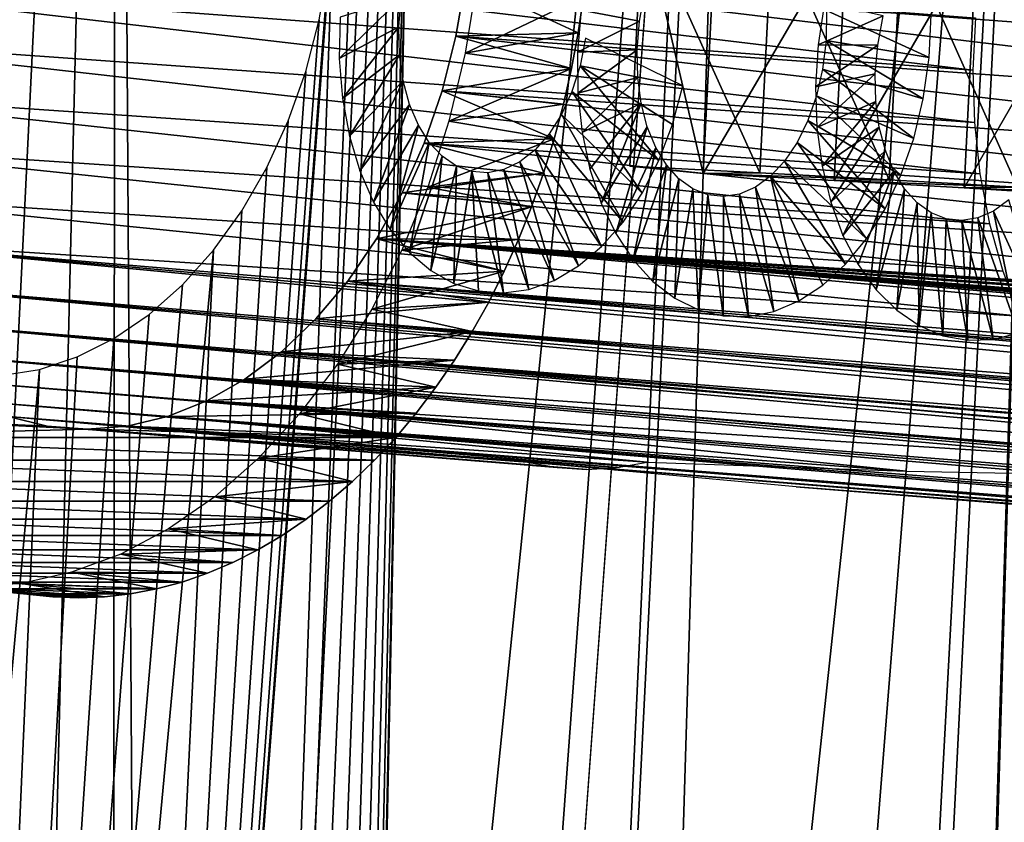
# Model space of a CAD drawing. Header units: millimetres. Extents: x -99 to 221, y -61 to 39.
# Tile 804 of 840: x 188.43 to 194.26, y 23.21 to 27.96. Entities that reach past the tile are written whole.
import ezdxf

# ---------------------------------------------------------------- set-up
doc = ezdxf.new("R2010")
doc.units = ezdxf.units.MM
doc.header["$LTSCALE"] = 33.374815
for name, color, linetype in [('105', 7, 'CONTINUOUS'), ('107', 7, 'CONTINUOUS'), ('108', 7, 'CONTINUOUS'), ('109', 7, 'CONTINUOUS'), ('33', 7, 'CONTINUOUS'), ('34', 7, 'CONTINUOUS'), ('74', 7, 'CONTINUOUS'), ('89', 7, 'CONTINUOUS'), ('90', 7, 'CONTINUOUS'), ('93', 7, 'CONTINUOUS'), ('94', 7, 'CONTINUOUS')]:
    doc.layers.add(name, color=color, linetype=linetype)

msp = doc.modelspace()

# ---------------------------------------------------------------- linework, layer by layer
at = {"layer": '105', "color": 7, "linetype": 'Continuous'}
for points in [[(192.0404, 27.0966, -233.1714), (192.4744, 27.0533, -233.6054), (192.8102, 27.0576, -233.1828), (192.0404, 27.0966, -233.1714)], [(192.8102, 27.0576, -233.1828), (192.4744, 27.0533, -233.6054), (193.5769, 27.0159, -233.2508), (192.8102, 27.0576, -233.1828)], [(192.4744, 27.0533, -233.6054), (193.2505, 27.0122, -233.6515), (193.5769, 27.0159, -233.2508), (192.4744, 27.0533, -233.6054)], [(193.5769, 27.0159, -233.2508), (193.2505, 27.0122, -233.6515), (194.3363, 26.9717, -233.375), (193.5769, 27.0159, -233.2508)], [(193.2505, 27.0122, -233.6515), (194.0206, 26.9684, -233.7575), (194.3363, 26.9717, -233.375), (193.2505, 27.0122, -233.6515)], [(194.3363, 26.9717, -233.375), (194.0206, 26.9684, -233.7575), (195.0844, 26.9254, -233.5546), (194.3363, 26.9717, -233.375)], [(194.0206, 26.9684, -233.7575), (194.7799, 26.9222, -233.9229), (195.0844, 26.9254, -233.5546), (194.0206, 26.9684, -233.7575)]]:
    msp.add_3dface(points, dxfattribs=at)
at = {"layer": '107', "color": 7, "linetype": 'Continuous'}
for points in [[(192.0404, 27.0966, -233.1714), (192.8102, 27.0576, -233.1828), (192.1152, 28.5929, -233.2462), (192.0404, 27.0966, -233.1714)], [(192.8102, 27.0576, -233.1828), (192.885, 28.5539, -233.2576), (192.1152, 28.5929, -233.2462), (192.8102, 27.0576, -233.1828)], [(192.8102, 27.0576, -233.1828), (193.5769, 27.0159, -233.2508), (192.885, 28.5539, -233.2576), (192.8102, 27.0576, -233.1828)], [(193.5769, 27.0159, -233.2508), (193.6517, 28.5122, -233.3256), (192.885, 28.5539, -233.2576), (193.5769, 27.0159, -233.2508)], [(193.5769, 27.0159, -233.2508), (194.3363, 26.9717, -233.375), (193.6517, 28.5122, -233.3256), (193.5769, 27.0159, -233.2508)], [(194.3363, 26.9717, -233.375), (194.4111, 28.468, -233.4497), (193.6517, 28.5122, -233.3256), (194.3363, 26.9717, -233.375)]]:
    msp.add_3dface(points, dxfattribs=at)
at = {"layer": '108', "color": 7, "linetype": 'Continuous'}
for points in [[(192.4744, 27.0533, -233.6054), (192.0404, 27.0966, -233.1714), (192.1152, 28.5929, -233.2462), (192.4744, 27.0533, -233.6054)], [(192.4744, 27.0533, -233.6054), (192.1152, 28.5929, -233.2462), (192.5492, 28.5495, -233.6802), (192.4744, 27.0533, -233.6054)]]:
    msp.add_3dface(points, dxfattribs=at)
at = {"layer": '109', "color": 7, "linetype": 'Continuous'}
for points in [[(192.4744, 27.0533, -233.6054), (192.5492, 28.5495, -233.6802), (193.3253, 28.5084, -233.7262), (192.4744, 27.0533, -233.6054)], [(193.2505, 27.0122, -233.6515), (192.4744, 27.0533, -233.6054), (193.3253, 28.5084, -233.7262), (193.2505, 27.0122, -233.6515)], [(193.2505, 27.0122, -233.6515), (193.3253, 28.5084, -233.7262), (194.0953, 28.4647, -233.8323), (193.2505, 27.0122, -233.6515)], [(194.0206, 26.9684, -233.7575), (193.2505, 27.0122, -233.6515), (194.0953, 28.4647, -233.8323), (194.0206, 26.9684, -233.7575)], [(194.0206, 26.9684, -233.7575), (194.0953, 28.4647, -233.8323), (194.8547, 28.4184, -233.9976), (194.0206, 26.9684, -233.7575)], [(194.7799, 26.9222, -233.9229), (194.0206, 26.9684, -233.7575), (194.8547, 28.4184, -233.9976), (194.7799, 26.9222, -233.9229)]]:
    msp.add_3dface(points, dxfattribs=at)
at = {"layer": '33', "color": 5, "linetype": 'Continuous', "true_color": 0x0303ff}
for points in [[(192.7174, 37.7613, -218.4671), (189.5036, 6.3611, -218.5422), (190.7726, 37.994, -220.4351), (192.7174, 37.7613, -218.4671)], [(189.5036, 6.3611, -218.5422), (190.2849, 28.5954, -219.9834), (190.7726, 37.994, -220.4351), (189.5036, 6.3611, -218.5422)], [(190.3831, 6.0851, -217.6351), (189.5036, 6.3611, -218.5422), (192.7174, 37.7613, -218.4671), (190.3831, 6.0851, -217.6351)], [(191.2419, 5.7193, -216.7398), (190.3831, 6.0851, -217.6351), (192.7174, 37.7613, -218.4671), (191.2419, 5.7193, -216.7398)], [(194.6421, 37.3741, -216.5036), (191.2419, 5.7193, -216.7398), (192.7174, 37.7613, -218.4671), (194.6421, 37.3741, -216.5036)], [(192.0753, 5.2657, -215.861), (191.2419, 5.7193, -216.7398), (194.6421, 37.3741, -216.5036), (192.0753, 5.2657, -215.861)], [(192.8792, 4.7264, -215.0032), (192.0753, 5.2657, -215.861), (194.6421, 37.3741, -216.5036), (192.8792, 4.7264, -215.0032)], [(193.6493, 4.1045, -214.171), (192.8792, 4.7264, -215.0032), (194.6421, 37.3741, -216.5036), (193.6493, 4.1045, -214.171)], [(196.5407, 36.8338, -214.551), (193.6493, 4.1045, -214.171), (194.6421, 37.3741, -216.5036), (196.5407, 36.8338, -214.551)], [(194.3817, 3.4029, -213.3684), (193.6493, 4.1045, -214.171), (196.5407, 36.8338, -214.551), (194.3817, 3.4029, -213.3684)], [(198.4073, 36.1419, -212.6153), (193.6646, -58.7521, -207.8727), (194.2771, -22.8143, -210.8524), (198.4073, 36.1419, -212.6153)], [(200.2358, 35.3009, -210.7027), (193.6646, -58.7521, -207.8727), (198.4073, 36.1419, -212.6153), (200.2358, 35.3009, -210.7027)], [(195.5772, -57.9111, -206.0442), (193.6646, -58.7521, -207.8727), (200.2358, 35.3009, -210.7027), (195.5772, -57.9111, -206.0442)], [(190.2558, 28.2769, -219.9806), (190.2849, 28.5954, -219.9834), (188.6077, 6.5459, -219.4565), (190.2558, 28.2769, -219.9806)], [(188.6077, 6.5459, -219.4565), (190.2849, 28.5954, -219.9834), (189.5036, 6.3611, -218.5422), (188.6077, 6.5459, -219.4565)], [(190.2009, 27.9628, -220.0042), (190.2558, 28.2769, -219.9806), (188.6077, 6.5459, -219.4565), (190.2009, 27.9628, -220.0042)], [(190.1207, 27.6571, -220.0538), (190.2009, 27.9628, -220.0042), (188.6077, 6.5459, -219.4565), (190.1207, 27.6571, -220.0538)], [(190.0165, 27.3643, -220.1287), (190.1207, 27.6571, -220.0538), (188.6077, 6.5459, -219.4565), (190.0165, 27.3643, -220.1287)], [(189.8896, 27.088, -220.2279), (190.0165, 27.3643, -220.1287), (188.6077, 6.5459, -219.4565), (189.8896, 27.088, -220.2279)], [(189.7418, 26.8321, -220.3502), (189.8896, 27.088, -220.2279), (188.6077, 6.5459, -219.4565), (189.7418, 26.8321, -220.3502)], [(189.575, 26.6001, -220.4938), (189.7418, 26.8321, -220.3502), (188.6077, 6.5459, -219.4565), (189.575, 26.6001, -220.4938)], [(187.7003, 6.6385, -220.3733), (189.575, 26.6001, -220.4938), (188.6077, 6.5459, -219.4565), (187.7003, 6.6385, -220.3733)], [(189.3916, 26.395, -220.6567), (189.575, 26.6001, -220.4938), (187.7003, 6.6385, -220.3733), (189.3916, 26.395, -220.6567)], [(189.1939, 26.2197, -220.8369), (189.3916, 26.395, -220.6567), (187.7003, 6.6385, -220.3733), (189.1939, 26.2197, -220.8369)], [(188.9846, 26.0766, -221.0318), (189.1939, 26.2197, -220.8369), (187.7003, 6.6385, -220.3733), (188.9846, 26.0766, -221.0318)], [(188.7667, 25.9675, -221.2389), (188.9846, 26.0766, -221.0318), (187.7003, 6.6385, -220.3733), (188.7667, 25.9675, -221.2389)], [(188.543, 25.8939, -221.4552), (188.7667, 25.9675, -221.2389), (187.7003, 6.6385, -220.3733), (188.543, 25.8939, -221.4552)], [(186.7857, 6.6385, -221.2878), (188.543, 25.8939, -221.4552), (187.7003, 6.6385, -220.3733), (186.7857, 6.6385, -221.2878)], [(188.3166, 25.8569, -221.678), (188.543, 25.8939, -221.4552), (186.7857, 6.6385, -221.2878), (188.3166, 25.8569, -221.678)]]:
    msp.add_3dface(points, dxfattribs=at)
at = {"layer": '34', "color": 5, "linetype": 'Continuous', "true_color": 0x0303ff}
for points in [[(188.9993, 37.9381, -210.8608), (187.0746, 38.3253, -212.8243), (186.5917, 6.29, -210.1051), (188.9993, 37.9381, -210.8608)], [(187.4179, 5.7358, -209.2235), (188.9993, 37.9381, -210.8608), (186.5917, 6.29, -210.1051), (187.4179, 5.7358, -209.2235)], [(188.2094, 5.0966, -208.3681), (188.9993, 37.9381, -210.8608), (187.4179, 5.7358, -209.2235), (188.2094, 5.0966, -208.3681)], [(188.9621, 4.3755, -207.5433), (188.9993, 37.9381, -210.8608), (188.2094, 5.0966, -208.3681), (188.9621, 4.3755, -207.5433)], [(188.9993, 37.9381, -210.8608), (188.9621, 4.3755, -207.5433), (189.2101, 4.0863, -207.2663), (188.9993, 37.9381, -210.8608)], [(190.8979, 37.3978, -208.9083), (188.9993, 37.9381, -210.8608), (189.2101, 4.0863, -207.2663), (190.8979, 37.3978, -208.9083)], [(189.4334, 3.7599, -207.0105), (190.8979, 37.3978, -208.9083), (189.2101, 4.0863, -207.2663), (189.4334, 3.7599, -207.0105)], [(189.6295, 3.3999, -206.7784), (190.8979, 37.3978, -208.9083), (189.4334, 3.7599, -207.0105), (189.6295, 3.3999, -206.7784)], [(189.7963, 3.0105, -206.5727), (190.8979, 37.3978, -208.9083), (189.6295, 3.3999, -206.7784), (189.7963, 3.0105, -206.5727)], [(189.9319, 2.5956, -206.3956), (190.8979, 37.3978, -208.9083), (189.7963, 3.0105, -206.5727), (189.9319, 2.5956, -206.3956)], [(190.0349, 2.16, -206.249), (190.8979, 37.3978, -208.9083), (189.9319, 2.5956, -206.3956), (190.0349, 2.16, -206.249)], [(190.1042, 1.7083, -206.1346), (190.8979, 37.3978, -208.9083), (190.0349, 2.16, -206.249), (190.1042, 1.7083, -206.1346)], [(190.1389, 1.2456, -206.0537), (190.8979, 37.3978, -208.9083), (190.1042, 1.7083, -206.1346), (190.1389, 1.2456, -206.0537)], [(190.1387, 0.7769, -206.007), (190.8979, 37.3978, -208.9083), (190.1389, 1.2456, -206.0537), (190.1387, 0.7769, -206.007)], [(192.7645, 36.706, -206.9725), (190.8979, 37.3978, -208.9083), (190.1387, 0.7769, -206.007), (192.7645, 36.706, -206.9725)], [(188.0219, -58.1881, -202.2299), (192.7645, 36.706, -206.9725), (190.1387, 0.7769, -206.007), (188.0219, -58.1881, -202.2299)], [(189.9345, -57.347, -200.4014), (192.7645, 36.706, -206.9725), (188.0219, -58.1881, -202.2299), (189.9345, -57.347, -200.4014)], [(194.593, 35.8649, -205.0599), (192.7645, 36.706, -206.9725), (189.9345, -57.347, -200.4014), (194.593, 35.8649, -205.0599)], [(191.8181, -56.3593, -198.6164), (194.593, 35.8649, -205.0599), (189.9345, -57.347, -200.4014), (191.8181, -56.3593, -198.6164)], [(196.378, 34.8772, -203.1763), (194.593, 35.8649, -205.0599), (191.8181, -56.3593, -198.6164), (196.378, 34.8772, -203.1763)], [(193.6667, -55.2281, -196.8809), (196.378, 34.8772, -203.1763), (191.8181, -56.3593, -198.6164), (193.6667, -55.2281, -196.8809)], [(198.1135, 33.7459, -201.3277), (196.378, 34.8772, -203.1763), (193.6667, -55.2281, -196.8809), (198.1135, 33.7459, -201.3277)], [(195.4746, -53.9568, -195.2001), (198.1135, 33.7459, -201.3277), (193.6667, -55.2281, -196.8809), (195.4746, -53.9568, -195.2001)]]:
    msp.add_3dface(points, dxfattribs=at)
at = {"layer": '74', "linetype": 'Continuous'}
for points in [[(192.0975, 27.9548, -227.435), (192.1293, 28.1283, -227.4846), (191.7525, 28.0207, -228.0945), (192.0975, 27.9548, -227.435)], [(190.6726, 27.9214, -225.9551), (190.6865, 28.0935, -226.0235), (190.3196, 27.7335, -226.561), (190.6726, 27.9214, -225.9551)], [(190.3196, 27.7335, -226.561), (190.6865, 28.0935, -226.0235), (190.3238, 27.978, -226.6401), (190.3196, 27.7335, -226.561)], [(193.1553, 27.8142, -229.4911), (193.54, 27.9873, -228.8953), (193.1939, 28.0643, -229.5362), (193.1553, 27.8142, -229.4911)], [(191.7311, 27.7722, -228.0322), (192.0975, 27.9548, -227.435), (191.7525, 28.0207, -228.0945), (191.7311, 27.7722, -228.0322)], [(193.2059, 28.0183, -225.0437), (193.2024, 27.8407, -225.094), (193.8125, 27.7401, -224.7139), (193.2059, 28.0183, -225.0437)], [(193.8249, 27.9927, -224.668), (193.2059, 28.0183, -225.0437), (193.8125, 27.7401, -224.7139), (193.8249, 27.9927, -224.668)], [(192.0835, 27.7849, -227.3678), (192.0975, 27.9548, -227.435), (191.7311, 27.7722, -228.0322), (192.0835, 27.7849, -227.3678)], [(193.5082, 27.8139, -228.8457), (193.54, 27.9873, -228.8953), (193.1553, 27.8142, -229.4911), (193.5082, 27.8139, -228.8457)], [(190.3383, 27.4978, -226.46), (190.6726, 27.9214, -225.9551), (190.3196, 27.7335, -226.561), (190.3383, 27.4978, -226.46)], [(190.6768, 27.7565, -225.8694), (190.6726, 27.9214, -225.9551), (190.3383, 27.4978, -226.46), (190.6768, 27.7565, -225.8694)], [(191.7781, 27.8538, -223.7324), (191.7454, 27.6902, -223.8137), (192.3543, 27.5734, -223.3941), (191.7781, 27.8538, -223.7324)], [(193.2024, 27.8407, -225.094), (193.1821, 27.6711, -225.1617), (193.7777, 27.4949, -224.7829), (193.2024, 27.8407, -225.094)], [(193.8125, 27.7401, -224.7139), (193.2024, 27.8407, -225.094), (193.7777, 27.4949, -224.7829), (193.8125, 27.7401, -224.7139)], [(191.733, 27.5296, -227.9473), (192.0835, 27.7849, -227.3678), (191.7311, 27.7722, -228.0322), (191.733, 27.5296, -227.9473)], [(192.087, 27.6217, -227.2837), (192.0835, 27.7849, -227.3678), (191.733, 27.5296, -227.9473), (192.087, 27.6217, -227.2837)], [(193.1401, 27.5668, -229.4228), (193.5082, 27.8139, -228.8457), (193.1553, 27.8142, -229.4911), (193.1401, 27.5668, -229.4228)], [(193.4942, 27.6439, -228.7785), (193.5082, 27.8139, -228.8457), (193.1401, 27.5668, -229.4228), (193.4942, 27.6439, -228.7785)], [(190.3792, 27.2752, -226.3382), (190.6768, 27.7565, -225.8694), (190.3383, 27.4978, -226.46), (190.3792, 27.2752, -226.3382)], [(190.6981, 27.6024, -225.7676), (190.6768, 27.7565, -225.8694), (190.3792, 27.2752, -226.3382), (190.6981, 27.6024, -225.7676)], [(191.7454, 27.6902, -223.8137), (191.6973, 27.539, -223.912), (192.2121, 27.13, -223.6094), (191.7454, 27.6902, -223.8137)], [(192.3543, 27.5734, -223.3941), (191.7454, 27.6902, -223.8137), (192.2929, 27.3435, -223.4912), (192.3543, 27.5734, -223.3941)], [(192.2929, 27.3435, -223.4912), (191.7454, 27.6902, -223.8137), (192.2121, 27.13, -223.6094), (192.2929, 27.3435, -223.4912)], [(193.148, 27.3265, -229.3321), (193.4942, 27.6439, -228.7785), (193.1401, 27.5668, -229.4228), (193.148, 27.3265, -229.3321)], [(193.1821, 27.6711, -225.1617), (193.1461, 27.5125, -225.246), (193.7216, 27.2613, -224.8744), (193.1821, 27.6711, -225.1617)], [(193.4977, 27.4804, -228.6943), (193.4942, 27.6439, -228.7785), (193.148, 27.3265, -229.3321), (193.4977, 27.4804, -228.6943)], [(193.7777, 27.4949, -224.7829), (193.1821, 27.6711, -225.1617), (193.7216, 27.2613, -224.8744), (193.7777, 27.4949, -224.7829)], [(190.4409, 27.0694, -226.1971), (190.6981, 27.6024, -225.7676), (190.3792, 27.2752, -226.3382), (190.4409, 27.0694, -226.1971)], [(190.7356, 27.4622, -225.6508), (190.6981, 27.6024, -225.7676), (190.4409, 27.0694, -226.1971), (190.7356, 27.4622, -225.6508)], [(191.7577, 27.297, -227.8407), (192.087, 27.6217, -227.2837), (191.733, 27.5296, -227.9473), (191.7577, 27.297, -227.8407)], [(192.1073, 27.4691, -227.1839), (192.087, 27.6217, -227.2837), (191.7577, 27.297, -227.8407), (192.1073, 27.4691, -227.1839)], [(191.6973, 27.539, -223.912), (191.6353, 27.4034, -224.0263), (192.1138, 26.9365, -223.7472), (191.6973, 27.539, -223.912)], [(192.2121, 27.13, -223.6094), (191.6973, 27.539, -223.912), (192.1138, 26.9365, -223.7472), (192.2121, 27.13, -223.6094)], [(191.8041, 27.0784, -227.7136), (192.1073, 27.4691, -227.1839), (191.7577, 27.297, -227.8407), (191.8041, 27.0784, -227.7136)], [(191.8711, 26.8776, -227.5678), (192.1073, 27.4691, -227.1839), (191.8041, 27.0784, -227.7136), (191.8711, 26.8776, -227.5678)], [(192.1434, 27.3299, -227.0696), (192.1073, 27.4691, -227.1839), (191.8711, 26.8776, -227.5678), (192.1434, 27.3299, -227.0696)], [(193.1461, 27.5125, -225.246), (193.0953, 27.3663, -225.3469), (193.6458, 27.0432, -224.9872), (193.1461, 27.5125, -225.246)], [(193.7216, 27.2613, -224.8744), (193.1461, 27.5125, -225.246), (193.6458, 27.0432, -224.9872), (193.7216, 27.2613, -224.8744)], [(193.1785, 27.0972, -229.22), (193.4977, 27.4804, -228.6943), (193.148, 27.3265, -229.3321), (193.1785, 27.0972, -229.22)], [(193.518, 27.3278, -228.5944), (193.4977, 27.4804, -228.6943), (193.1785, 27.0972, -229.22), (193.518, 27.3278, -228.5944)], [(190.522, 26.8839, -226.0387), (190.7356, 27.4622, -225.6508), (190.4409, 27.0694, -226.1971), (190.522, 26.8839, -226.0387)], [(190.7878, 27.3392, -225.5212), (190.7356, 27.4622, -225.6508), (190.522, 26.8839, -226.0387), (190.7878, 27.3392, -225.5212)], [(191.6353, 27.4034, -224.0263), (191.5619, 27.2878, -224.1536), (192.0001, 26.7663, -223.9026), (191.6353, 27.4034, -224.0263)], [(192.1138, 26.9365, -223.7472), (191.6353, 27.4034, -224.0263), (192.0001, 26.7663, -223.9026), (192.1138, 26.9365, -223.7472)], [(193.0953, 27.3663, -225.3469), (193.0313, 27.2362, -225.4629), (193.5518, 26.8441, -225.12), (193.0953, 27.3663, -225.3469)], [(193.6458, 27.0432, -224.9872), (193.0953, 27.3663, -225.3469), (193.5518, 26.8441, -225.12), (193.6458, 27.0432, -224.9872)], [(190.6206, 26.722, -225.8651), (190.7878, 27.3392, -225.5212), (190.522, 26.8839, -226.0387), (190.6206, 26.722, -225.8651)], [(190.8526, 27.2364, -225.3811), (190.7878, 27.3392, -225.5212), (190.6206, 26.722, -225.8651), (190.8526, 27.2364, -225.3811)], [(191.957, 26.698, -227.4052), (192.1434, 27.3299, -227.0696), (191.8711, 26.8776, -227.5678), (191.957, 26.698, -227.4052)], [(192.1938, 27.2073, -226.9426), (192.1434, 27.3299, -227.0696), (191.957, 26.698, -227.4052), (192.1938, 27.2073, -226.9426)], [(193.2304, 26.8829, -229.0878), (193.518, 27.3278, -228.5944), (193.1785, 27.0972, -229.22), (193.2304, 26.8829, -229.0878)], [(193.5541, 27.1888, -228.4802), (193.518, 27.3278, -228.5944), (193.2304, 26.8829, -229.0878), (193.5541, 27.1888, -228.4802)], [(190.7346, 26.5863, -225.6789), (190.8526, 27.2364, -225.3811), (190.6206, 26.722, -225.8651), (190.7346, 26.5863, -225.6789)], [(190.9285, 27.1551, -225.2319), (190.8526, 27.2364, -225.3811), (190.7346, 26.5863, -225.6789), (190.9285, 27.1551, -225.2319)], [(191.5619, 27.2878, -224.1536), (191.4796, 27.1942, -224.2917), (191.8734, 26.6221, -224.0736), (191.5619, 27.2878, -224.1536)], [(192.0001, 26.7663, -223.9026), (191.5619, 27.2878, -224.1536), (191.8734, 26.6221, -224.0736), (192.0001, 26.7663, -223.9026)], [(193.0313, 27.2362, -225.4629), (192.9568, 27.1263, -225.5911), (193.4419, 26.6675, -225.271), (193.0313, 27.2362, -225.4629)], [(193.5518, 26.8441, -225.12), (193.0313, 27.2362, -225.4629), (193.4419, 26.6675, -225.271), (193.5518, 26.8441, -225.12)], [(191.4796, 27.1942, -224.2917), (191.3896, 27.1235, -224.4402), (191.7364, 26.5063, -224.2578), (191.4796, 27.1942, -224.2917)], [(191.8734, 26.6221, -224.0736), (191.4796, 27.1942, -224.2917), (191.7364, 26.5063, -224.2578), (191.8734, 26.6221, -224.0736)], [(192.0598, 26.5427, -227.2281), (192.1938, 27.2073, -226.9426), (191.957, 26.698, -227.4052), (192.0598, 26.5427, -227.2281)], [(192.2568, 27.104, -226.8052), (192.1938, 27.2073, -226.9426), (192.0598, 26.5427, -227.2281), (192.2568, 27.104, -226.8052)], [(193.3026, 26.6873, -228.9374), (193.5541, 27.1888, -228.4802), (193.2304, 26.8829, -229.0878), (193.3026, 26.6873, -228.9374)], [(193.6045, 27.0663, -228.3533), (193.5541, 27.1888, -228.4802), (193.3026, 26.6873, -228.9374), (193.6045, 27.0663, -228.3533)], [(190.8615, 26.4793, -225.4826), (190.9285, 27.1551, -225.2319), (190.7346, 26.5863, -225.6789), (190.8615, 26.4793, -225.4826)], [(191.0137, 27.0972, -225.0753), (190.9285, 27.1551, -225.2319), (190.8615, 26.4793, -225.4826), (191.0137, 27.0972, -225.0753)], [(191.3896, 27.1235, -224.4402), (191.2949, 27.0778, -224.5963), (191.5919, 26.421, -224.4525), (191.3896, 27.1235, -224.4402)], [(191.7364, 26.5063, -224.2578), (191.3896, 27.1235, -224.4402), (191.5919, 26.421, -224.4525), (191.7364, 26.5063, -224.2578)], [(192.9568, 27.1263, -225.5911), (192.8739, 27.0381, -225.7296), (193.3184, 26.5162, -225.4381), (192.9568, 27.1263, -225.5911)], [(193.4419, 26.6675, -225.271), (192.9568, 27.1263, -225.5911), (193.3184, 26.5162, -225.4381), (193.4419, 26.6675, -225.271)], [(190.9986, 26.4029, -225.279), (191.0137, 27.0972, -225.0753), (190.8615, 26.4793, -225.4826), (190.9986, 26.4029, -225.279)], [(191.105, 27.0648, -224.9153), (191.0137, 27.0972, -225.0753), (190.9986, 26.4029, -225.279), (191.105, 27.0648, -224.9153)], [(191.1432, 26.3583, -225.0712), (191.105, 27.0648, -224.9153), (190.9986, 26.4029, -225.279), (191.1432, 26.3583, -225.0712)], [(191.1991, 27.0582, -224.7555), (191.105, 27.0648, -224.9153), (191.2923, 26.3464, -224.8622), (191.1991, 27.0582, -224.7555)], [(191.2923, 26.3464, -224.8622), (191.105, 27.0648, -224.9153), (191.1432, 26.3583, -225.0712), (191.2923, 26.3464, -224.8622)], [(191.2949, 27.0778, -224.5963), (191.1991, 27.0582, -224.7555), (191.4429, 26.3674, -224.6549), (191.2949, 27.0778, -224.5963)], [(191.5919, 26.421, -224.4525), (191.2949, 27.0778, -224.5963), (191.4429, 26.3674, -224.6549), (191.5919, 26.421, -224.4525)], [(192.1774, 26.4144, -227.0389), (192.2568, 27.104, -226.8052), (192.0598, 26.5427, -227.2281), (192.1774, 26.4144, -227.0389)], [(192.3307, 27.0216, -226.6587), (192.2568, 27.104, -226.8052), (192.1774, 26.4144, -227.0389), (192.3307, 27.0216, -226.6587)], [(193.3931, 26.5138, -228.7708), (193.6045, 27.0663, -228.3533), (193.3026, 26.6873, -228.9374), (193.3931, 26.5138, -228.7708)], [(193.5, 26.3653, -228.5902), (193.6045, 27.0663, -228.3533), (193.3931, 26.5138, -228.7708), (193.5, 26.3653, -228.5902)], [(193.6675, 26.9629, -228.2158), (193.6045, 27.0663, -228.3533), (193.5, 26.3653, -228.5902), (193.6675, 26.9629, -228.2158)], [(191.4429, 26.3674, -224.6549), (191.1991, 27.0582, -224.7555), (191.2923, 26.3464, -224.8622), (191.4429, 26.3674, -224.6549)], [(192.3072, 26.3153, -226.8405), (192.3307, 27.0216, -226.6587), (192.1774, 26.4144, -227.0389), (192.3072, 26.3153, -226.8405)], [(192.4138, 26.9618, -226.5051), (192.3307, 27.0216, -226.6587), (192.3072, 26.3153, -226.8405), (192.4138, 26.9618, -226.5051)], [(192.8739, 27.0381, -225.7296), (192.784, 26.9726, -225.8778), (193.0411, 26.2993, -225.8113), (192.8739, 27.0381, -225.7296)], [(193.3184, 26.5162, -225.4381), (192.8739, 27.0381, -225.7296), (193.1839, 26.3928, -225.6191), (193.3184, 26.5162, -225.4381)], [(193.1839, 26.3928, -225.6191), (192.8739, 27.0381, -225.7296), (193.0411, 26.2993, -225.8113), (193.1839, 26.3928, -225.6191)], [(192.4466, 26.247, -226.6355), (192.4138, 26.9618, -226.5051), (192.3072, 26.3153, -226.8405), (192.4466, 26.247, -226.6355)], [(192.5031, 26.9266, -226.3476), (192.4138, 26.9618, -226.5051), (192.4466, 26.247, -226.6355), (192.5031, 26.9266, -226.3476)], [(192.784, 26.9726, -225.8778), (192.6901, 26.9318, -226.0327), (192.8929, 26.2373, -226.012), (192.784, 26.9726, -225.8778)], [(193.0411, 26.2993, -225.8113), (192.784, 26.9726, -225.8778), (192.8929, 26.2373, -226.012), (193.0411, 26.2993, -225.8113)], [(193.6211, 26.2445, -228.3984), (193.6675, 26.9629, -228.2158), (193.5, 26.3653, -228.5902), (193.6211, 26.2445, -228.3984)], [(193.7415, 26.8805, -228.0693), (193.6675, 26.9629, -228.2158), (193.6211, 26.2445, -228.3984), (193.7415, 26.8805, -228.0693)], [(192.5927, 26.211, -226.4271), (192.5031, 26.9266, -226.3476), (192.4466, 26.247, -226.6355), (192.5927, 26.211, -226.4271)], [(192.5957, 26.9166, -226.19), (192.5031, 26.9266, -226.3476), (192.5927, 26.211, -226.4271), (192.5957, 26.9166, -226.19)], [(192.7425, 26.2077, -226.2182), (192.5957, 26.9166, -226.19), (192.5927, 26.211, -226.4271), (192.7425, 26.2077, -226.2182)], [(192.6901, 26.9318, -226.0327), (192.5957, 26.9166, -226.19), (192.7425, 26.2077, -226.2182), (192.6901, 26.9318, -226.0327)], [(192.8929, 26.2373, -226.012), (192.6901, 26.9318, -226.0327), (192.7425, 26.2077, -226.2182), (192.8929, 26.2373, -226.012)], [(194.2841, 26.8967, -227.141), (194.1944, 26.8314, -227.289), (194.4899, 26.1799, -227.1706), (194.2841, 26.8967, -227.141)], [(193.7537, 26.1533, -228.1979), (193.7415, 26.8805, -228.0693), (193.6211, 26.2445, -228.3984), (193.7537, 26.1533, -228.1979)], [(193.8245, 26.8209, -227.9158), (193.7415, 26.8805, -228.0693), (193.7537, 26.1533, -228.1979), (193.8245, 26.8209, -227.9158)], [(194.1944, 26.8314, -227.289), (194.1005, 26.7907, -227.4438), (194.3429, 26.1094, -227.3693), (194.1944, 26.8314, -227.289)], [(194.4899, 26.1799, -227.1706), (194.1944, 26.8314, -227.289), (194.3429, 26.1094, -227.3693), (194.4899, 26.1799, -227.1706)], [(193.8951, 26.0934, -227.9918), (193.8245, 26.8209, -227.9158), (193.7537, 26.1533, -228.1979), (193.8951, 26.0934, -227.9918)], [(193.9136, 26.7857, -227.7587), (193.8245, 26.8209, -227.9158), (193.8951, 26.0934, -227.9918), (193.9136, 26.7857, -227.7587)], [(194.0424, 26.0659, -227.7829), (193.9136, 26.7857, -227.7587), (193.8951, 26.0934, -227.9918), (194.0424, 26.0659, -227.7829)], [(194.0061, 26.7756, -227.6011), (193.9136, 26.7857, -227.7587), (194.0424, 26.0659, -227.7829), (194.0061, 26.7756, -227.6011)], [(194.1005, 26.7907, -227.4438), (194.0061, 26.7756, -227.6011), (194.1927, 26.0713, -227.5745), (194.1005, 26.7907, -227.4438)], [(194.1927, 26.0713, -227.5745), (194.0061, 26.7756, -227.6011), (194.0424, 26.0659, -227.7829), (194.1927, 26.0713, -227.5745)], [(194.3429, 26.1094, -227.3693), (194.1005, 26.7907, -227.4438), (194.1927, 26.0713, -227.5745), (194.3429, 26.1094, -227.3693)]]:
    msp.add_3dface(points, dxfattribs=at)
at = {"layer": '89', "color": 7, "linetype": 'Continuous'}
for points in [[(191.0664, 28.1969, -220.438), (191.7341, 27.8865, -219.7393), (191.01, 27.866, -220.4613), (191.0664, 28.1969, -220.438)], [(191.7654, 28.1003, -219.7293), (191.7341, 27.8865, -219.7393), (191.0664, 28.1969, -220.438), (191.7654, 28.1003, -219.7293)], [(191.7341, 27.8865, -219.7393), (191.6946, 27.6741, -219.7576), (191.01, 27.866, -220.4613), (191.7341, 27.8865, -219.7393)], [(191.01, 27.866, -220.4613), (191.6946, 27.6741, -219.7576), (190.9281, 27.5436, -220.511), (191.01, 27.866, -220.4613)], [(191.6946, 27.6741, -219.7576), (191.6472, 27.4645, -219.784), (190.9281, 27.5436, -220.511), (191.6946, 27.6741, -219.7576)], [(190.9281, 27.5436, -220.511), (191.5918, 27.2579, -219.8187), (190.8215, 27.2335, -220.5866), (190.9281, 27.5436, -220.511)], [(191.6472, 27.4645, -219.784), (191.5918, 27.2579, -219.8187), (190.9281, 27.5436, -220.511), (191.6472, 27.4645, -219.784)], [(191.5918, 27.2579, -219.8187), (191.5289, 27.0549, -219.8614), (190.8215, 27.2335, -220.5866), (191.5918, 27.2579, -219.8187)], [(190.8215, 27.2335, -220.5866), (191.5289, 27.0549, -219.8614), (190.6918, 26.9399, -220.687), (190.8215, 27.2335, -220.5866)], [(191.5289, 27.0549, -219.8614), (191.4585, 26.8567, -219.912), (190.6918, 26.9399, -220.687), (191.5289, 27.0549, -219.8614)], [(190.6918, 26.9399, -220.687), (191.4585, 26.8567, -219.912), (190.5404, 26.6661, -220.811), (190.6918, 26.9399, -220.687)], [(191.4585, 26.8567, -219.912), (191.3806, 26.6628, -219.9704), (190.5404, 26.6661, -220.811), (191.4585, 26.8567, -219.912)], [(190.5404, 26.6661, -220.811), (191.296, 26.4749, -220.0363), (190.3694, 26.4159, -220.957), (190.5404, 26.6661, -220.811)], [(191.3806, 26.6628, -219.9704), (191.296, 26.4749, -220.0363), (190.5404, 26.6661, -220.811), (191.3806, 26.6628, -219.9704)], [(191.296, 26.4749, -220.0363), (191.2043, 26.2927, -220.1098), (190.3694, 26.4159, -220.957), (191.296, 26.4749, -220.0363)], [(190.3694, 26.4159, -220.957), (191.2043, 26.2927, -220.1098), (190.1809, 26.1923, -221.1232), (190.3694, 26.4159, -220.957)], [(191.2043, 26.2927, -220.1098), (191.1061, 26.1172, -220.1904), (190.1809, 26.1923, -221.1232), (191.2043, 26.2927, -220.1098)], [(190.1809, 26.1923, -221.1232), (191.1061, 26.1172, -220.1904), (189.9771, 25.998, -221.3075), (190.1809, 26.1923, -221.1232)], [(191.1061, 26.1172, -220.1904), (191.0018, 25.9489, -220.2779), (189.9771, 25.998, -221.3075), (191.1061, 26.1172, -220.1904)], [(189.9771, 25.998, -221.3075), (191.0018, 25.9489, -220.2779), (189.7608, 25.8357, -221.5076), (189.9771, 25.998, -221.3075)], [(191.0018, 25.9489, -220.2779), (190.8914, 25.7879, -220.3722), (189.7608, 25.8357, -221.5076), (191.0018, 25.9489, -220.2779)], [(189.7608, 25.8357, -221.5076), (190.8914, 25.7879, -220.3722), (189.5345, 25.7073, -221.721), (189.7608, 25.8357, -221.5076)], [(190.8914, 25.7879, -220.3722), (190.7756, 25.6353, -220.4728), (189.5345, 25.7073, -221.721), (190.8914, 25.7879, -220.3722)], [(189.5345, 25.7073, -221.721), (190.7756, 25.6353, -220.4728), (189.3014, 25.6144, -221.9449), (189.5345, 25.7073, -221.721)], [(188.5891, 25.5582, -222.6516), (186.8852, 25.6353, -224.3631), (188.3573, 25.6144, -222.889), (188.5891, 25.5582, -222.6516)], [(188.8256, 25.5394, -222.4132), (186.8852, 25.6353, -224.3631), (188.5891, 25.5582, -222.6516), (188.8256, 25.5394, -222.4132)], [(186.9921, 25.4908, -224.2418), (186.8852, 25.6353, -224.3631), (188.8256, 25.5394, -222.4132), (186.9921, 25.4908, -224.2418)], [(189.3014, 25.6144, -221.9449), (190.6542, 25.4908, -220.5797), (189.064, 25.5582, -222.1766), (189.3014, 25.6144, -221.9449)], [(190.7756, 25.6353, -220.4728), (190.6542, 25.4908, -220.5797), (189.3014, 25.6144, -221.9449), (190.7756, 25.6353, -220.4728)], [(190.6542, 25.4908, -220.5797), (188.8256, 25.5394, -222.4132), (189.064, 25.5582, -222.1766), (190.6542, 25.4908, -220.5797)], [(190.6542, 25.4908, -220.5797), (186.9921, 25.4908, -224.2418), (188.8256, 25.5394, -222.4132), (190.6542, 25.4908, -220.5797)], [(190.5281, 25.3555, -220.6923), (186.9921, 25.4908, -224.2418), (190.6542, 25.4908, -220.5797), (190.5281, 25.3555, -220.6923)], [(187.1047, 25.3555, -224.1157), (186.9921, 25.4908, -224.2418), (190.5281, 25.3555, -220.6923), (187.1047, 25.3555, -224.1157)], [(190.3974, 25.2294, -220.8104), (187.1047, 25.3555, -224.1157), (190.5281, 25.3555, -220.6923), (190.3974, 25.2294, -220.8104)], [(187.2228, 25.2294, -223.985), (187.1047, 25.3555, -224.1157), (190.3974, 25.2294, -220.8104), (187.2228, 25.2294, -223.985)], [(190.2624, 25.113, -220.9337), (187.2228, 25.2294, -223.985), (190.3974, 25.2294, -220.8104), (190.2624, 25.113, -220.9337)], [(187.3462, 25.113, -223.85), (187.2228, 25.2294, -223.985), (190.2624, 25.113, -220.9337), (187.3462, 25.113, -223.85)], [(190.1239, 25.0067, -221.0616), (187.3462, 25.113, -223.85), (190.2624, 25.113, -220.9337), (190.1239, 25.0067, -221.0616)], [(187.474, 25.0067, -223.7115), (187.3462, 25.113, -223.85), (190.1239, 25.0067, -221.0616), (187.474, 25.0067, -223.7115)], [(189.9817, 24.9106, -221.1942), (187.474, 25.0067, -223.7115), (190.1239, 25.0067, -221.0616), (189.9817, 24.9106, -221.1942)], [(187.6066, 24.9106, -223.5693), (187.474, 25.0067, -223.7115), (189.9817, 24.9106, -221.1942), (187.6066, 24.9106, -223.5693)], [(189.8369, 24.8253, -221.3305), (187.6066, 24.9106, -223.5693), (189.9817, 24.9106, -221.1942), (189.8369, 24.8253, -221.3305)], [(187.7429, 24.8253, -223.4245), (187.6066, 24.9106, -223.5693), (189.8369, 24.8253, -221.3305), (187.7429, 24.8253, -223.4245)], [(189.6893, 24.7508, -221.4706), (187.7429, 24.8253, -223.4245), (189.8369, 24.8253, -221.3305), (189.6893, 24.7508, -221.4706)], [(187.8831, 24.7508, -223.2769), (187.7429, 24.8253, -223.4245), (189.6893, 24.7508, -221.4706), (187.8831, 24.7508, -223.2769)], [(189.5396, 24.6873, -221.614), (187.8831, 24.7508, -223.2769), (189.6893, 24.7508, -221.4706), (189.5396, 24.6873, -221.614)], [(188.0264, 24.6873, -223.1272), (187.8831, 24.7508, -223.2769), (189.5396, 24.6873, -221.614), (188.0264, 24.6873, -223.1272)], [(189.3885, 24.6352, -221.7599), (188.0264, 24.6873, -223.1272), (189.5396, 24.6873, -221.614), (189.3885, 24.6352, -221.7599)], [(188.1723, 24.6352, -222.9761), (188.0264, 24.6873, -223.1272), (189.3885, 24.6352, -221.7599), (188.1723, 24.6352, -222.9761)], [(188.3209, 24.5944, -222.8234), (188.1723, 24.6352, -222.9761), (189.2359, 24.5944, -221.9085), (188.3209, 24.5944, -222.8234)], [(189.2359, 24.5944, -221.9085), (188.1723, 24.6352, -222.9761), (189.3885, 24.6352, -221.7599), (189.2359, 24.5944, -221.9085)], [(189.0828, 24.5653, -222.0586), (188.3209, 24.5944, -222.8234), (189.2359, 24.5944, -221.9085), (189.0828, 24.5653, -222.0586)], [(188.471, 24.5653, -222.6704), (188.3209, 24.5944, -222.8234), (189.0828, 24.5653, -222.0586), (188.471, 24.5653, -222.6704)], [(188.623, 24.5477, -222.5167), (188.471, 24.5653, -222.6704), (188.9291, 24.5477, -222.2105), (188.623, 24.5477, -222.5167)], [(188.9291, 24.5477, -222.2105), (188.471, 24.5653, -222.6704), (189.0828, 24.5653, -222.0586), (188.9291, 24.5477, -222.2105)], [(188.7757, 24.5419, -222.3633), (188.623, 24.5477, -222.5167), (188.9291, 24.5477, -222.2105), (188.7757, 24.5419, -222.3633)]]:
    msp.add_3dface(points, dxfattribs=at)
at = {"layer": '90', "color": 7, "linetype": 'Continuous'}
for points in [[(191.0655, 27.7658, -219.1198), (191.7654, 28.1003, -219.7293), (191.1324, 28.1783, -219.0941), (191.0655, 27.7658, -219.1198)], [(191.7341, 27.8865, -219.7393), (191.7654, 28.1003, -219.7293), (191.0655, 27.7658, -219.1198), (191.7341, 27.8865, -219.7393)], [(191.6946, 27.6741, -219.7576), (191.7341, 27.8865, -219.7393), (191.0655, 27.7658, -219.1198), (191.6946, 27.6741, -219.7576)], [(190.9687, 27.3624, -219.1763), (191.6946, 27.6741, -219.7576), (191.0655, 27.7658, -219.1198), (190.9687, 27.3624, -219.1763)], [(191.6472, 27.4645, -219.784), (191.6946, 27.6741, -219.7576), (190.9687, 27.3624, -219.1763), (191.6472, 27.4645, -219.784)], [(191.5918, 27.2579, -219.8187), (191.6472, 27.4645, -219.784), (190.9687, 27.3624, -219.1763), (191.5918, 27.2579, -219.8187)], [(190.8431, 26.9725, -219.2629), (191.5918, 27.2579, -219.8187), (190.9687, 27.3624, -219.1763), (190.8431, 26.9725, -219.2629)], [(191.5289, 27.0549, -219.8614), (191.5918, 27.2579, -219.8187), (190.8431, 26.9725, -219.2629), (191.5289, 27.0549, -219.8614)], [(191.4585, 26.8567, -219.912), (191.5289, 27.0549, -219.8614), (190.8431, 26.9725, -219.2629), (191.4585, 26.8567, -219.912)], [(190.6901, 26.6003, -219.3787), (191.4585, 26.8567, -219.912), (190.8431, 26.9725, -219.2629), (190.6901, 26.6003, -219.3787)], [(191.3806, 26.6628, -219.9704), (191.4585, 26.8567, -219.912), (190.6901, 26.6003, -219.3787), (191.3806, 26.6628, -219.9704)], [(191.296, 26.4749, -220.0363), (191.3806, 26.6628, -219.9704), (190.6901, 26.6003, -219.3787), (191.296, 26.4749, -220.0363)], [(190.5114, 26.2501, -219.5225), (191.296, 26.4749, -220.0363), (190.6901, 26.6003, -219.3787), (190.5114, 26.2501, -219.5225)], [(191.2043, 26.2927, -220.1098), (191.296, 26.4749, -220.0363), (190.5114, 26.2501, -219.5225), (191.2043, 26.2927, -220.1098)], [(190.3088, 25.9255, -219.6925), (191.1061, 26.1172, -220.1904), (190.5114, 26.2501, -219.5225), (190.3088, 25.9255, -219.6925)], [(191.1061, 26.1172, -220.1904), (191.2043, 26.2927, -220.1098), (190.5114, 26.2501, -219.5225), (191.1061, 26.1172, -220.1904)], [(191.0018, 25.9489, -220.2779), (191.1061, 26.1172, -220.1904), (190.3088, 25.9255, -219.6925), (191.0018, 25.9489, -220.2779)], [(190.0847, 25.6302, -219.8871), (190.8914, 25.7879, -220.3722), (190.3088, 25.9255, -219.6925), (190.0847, 25.6302, -219.8871)], [(190.8914, 25.7879, -220.3722), (191.0018, 25.9489, -220.2779), (190.3088, 25.9255, -219.6925), (190.8914, 25.7879, -220.3722)], [(190.7756, 25.6353, -220.4728), (190.8914, 25.7879, -220.3722), (190.0847, 25.6302, -219.8871), (190.7756, 25.6353, -220.4728)], [(189.8415, 25.3674, -220.1041), (190.6542, 25.4908, -220.5797), (190.0847, 25.6302, -219.8871), (189.8415, 25.3674, -220.1041)], [(190.6542, 25.4908, -220.5797), (190.7756, 25.6353, -220.4728), (190.0847, 25.6302, -219.8871), (190.6542, 25.4908, -220.5797)], [(190.5281, 25.3555, -220.6923), (190.6542, 25.4908, -220.5797), (189.8415, 25.3674, -220.1041), (190.5281, 25.3555, -220.6923)], [(189.5819, 25.1399, -220.341), (190.3974, 25.2294, -220.8104), (189.8415, 25.3674, -220.1041), (189.5819, 25.1399, -220.341)], [(190.3974, 25.2294, -220.8104), (190.5281, 25.3555, -220.6923), (189.8415, 25.3674, -220.1041), (190.3974, 25.2294, -220.8104)], [(190.2624, 25.113, -220.9337), (190.3974, 25.2294, -220.8104), (189.5819, 25.1399, -220.341), (190.2624, 25.113, -220.9337)], [(189.3086, 24.9503, -220.5953), (190.1239, 25.0067, -221.0616), (189.5819, 25.1399, -220.341), (189.3086, 24.9503, -220.5953)], [(190.1239, 25.0067, -221.0616), (190.2624, 25.113, -220.9337), (189.5819, 25.1399, -220.341), (190.1239, 25.0067, -221.0616)], [(189.9817, 24.9106, -221.1942), (190.1239, 25.0067, -221.0616), (189.3086, 24.9503, -220.5953), (189.9817, 24.9106, -221.1942)], [(189.0247, 24.8006, -220.8642), (189.8369, 24.8253, -221.3305), (189.3086, 24.9503, -220.5953), (189.0247, 24.8006, -220.8642)], [(189.8369, 24.8253, -221.3305), (189.9817, 24.9106, -221.1942), (189.3086, 24.9503, -220.5953), (189.8369, 24.8253, -221.3305)], [(188.7333, 24.6925, -221.1448), (189.5396, 24.6873, -221.614), (189.0247, 24.8006, -220.8642), (188.7333, 24.6925, -221.1448)], [(189.6893, 24.7508, -221.4706), (189.8369, 24.8253, -221.3305), (189.0247, 24.8006, -220.8642), (189.6893, 24.7508, -221.4706)], [(189.5396, 24.6873, -221.614), (189.6893, 24.7508, -221.4706), (189.0247, 24.8006, -220.8642), (189.5396, 24.6873, -221.614)], [(187.5572, 24.6925, -222.3209), (188.471, 24.5653, -222.6704), (187.8464, 24.6272, -222.0252), (187.5572, 24.6925, -222.3209)], [(188.3209, 24.5944, -222.8234), (188.471, 24.5653, -222.6704), (187.5572, 24.6925, -222.3209), (188.3209, 24.5944, -222.8234)], [(188.4377, 24.6272, -221.4339), (189.2359, 24.5944, -221.9085), (188.7333, 24.6925, -221.1448), (188.4377, 24.6272, -221.4339)], [(189.3885, 24.6352, -221.7599), (189.5396, 24.6873, -221.614), (188.7333, 24.6925, -221.1448), (189.3885, 24.6352, -221.7599)], [(189.2359, 24.5944, -221.9085), (189.3885, 24.6352, -221.7599), (188.7333, 24.6925, -221.1448), (189.2359, 24.5944, -221.9085)], [(187.8464, 24.6272, -222.0252), (188.7757, 24.5419, -222.3633), (188.1409, 24.6053, -221.7285), (187.8464, 24.6272, -222.0252)], [(188.623, 24.5477, -222.5167), (188.7757, 24.5419, -222.3633), (187.8464, 24.6272, -222.0252), (188.623, 24.5477, -222.5167)], [(188.471, 24.5653, -222.6704), (188.623, 24.5477, -222.5167), (187.8464, 24.6272, -222.0252), (188.471, 24.5653, -222.6704)], [(188.1409, 24.6053, -221.7285), (188.9291, 24.5477, -222.2105), (188.4377, 24.6272, -221.4339), (188.1409, 24.6053, -221.7285)], [(189.0828, 24.5653, -222.0586), (189.2359, 24.5944, -221.9085), (188.4377, 24.6272, -221.4339), (189.0828, 24.5653, -222.0586)], [(188.9291, 24.5477, -222.2105), (189.0828, 24.5653, -222.0586), (188.4377, 24.6272, -221.4339), (188.9291, 24.5477, -222.2105)], [(188.7757, 24.5419, -222.3633), (188.9291, 24.5477, -222.2105), (188.1409, 24.6053, -221.7285), (188.7757, 24.5419, -222.3633)]]:
    msp.add_3dface(points, dxfattribs=at)
at = {"layer": '93', "color": 7, "linetype": 'Continuous'}
for points in [[(186.8504, 28.1969, -224.654), (186.8538, 28.5319, -224.684), (194.0728, 27.6642, -231.6975), (186.8504, 28.1969, -224.654)], [(194.0728, 27.6642, -231.6975), (186.8538, 28.5319, -224.684), (194.0884, 27.9754, -231.7131), (194.0728, 27.6642, -231.6975)], [(186.8737, 27.866, -224.5976), (186.8504, 28.1969, -224.654), (194.0814, 27.3549, -231.658), (186.8737, 27.866, -224.5976)], [(194.0814, 27.3549, -231.658), (186.8504, 28.1969, -224.654), (194.0728, 27.6642, -231.6975), (194.0814, 27.3549, -231.658)], [(194.114, 27.0511, -231.5951), (186.8737, 27.866, -224.5976), (194.0814, 27.3549, -231.658), (194.114, 27.0511, -231.5951)], [(186.9235, 27.5436, -224.5156), (186.8737, 27.866, -224.5976), (194.114, 27.0511, -231.5951), (186.9235, 27.5436, -224.5156)], [(194.1702, 26.7564, -231.5094), (186.9235, 27.5436, -224.5156), (194.114, 27.0511, -231.5951), (194.1702, 26.7564, -231.5094)], [(186.999, 27.2335, -224.4091), (186.9235, 27.5436, -224.5156), (194.1702, 26.7564, -231.5094), (186.999, 27.2335, -224.4091)], [(187.0994, 26.9399, -224.2793), (186.999, 27.2335, -224.4091), (194.2494, 26.4744, -231.402), (187.0994, 26.9399, -224.2793)], [(194.2494, 26.4744, -231.402), (186.999, 27.2335, -224.4091), (194.1702, 26.7564, -231.5094), (194.2494, 26.4744, -231.402)], [(187.2234, 26.6661, -224.128), (187.0994, 26.9399, -224.2793), (194.3506, 26.2085, -231.2742), (187.2234, 26.6661, -224.128)], [(194.3506, 26.2085, -231.2742), (187.0994, 26.9399, -224.2793), (194.2494, 26.4744, -231.402), (194.3506, 26.2085, -231.2742)], [(187.3694, 26.4159, -223.957), (187.2234, 26.6661, -224.128), (208.3102, 24.6663, -244.5348), (187.3694, 26.4159, -223.957)], [(208.3102, 24.6663, -244.5348), (187.2234, 26.6661, -224.128), (208.2433, 24.7791, -244.613), (208.3102, 24.6663, -244.5348)], [(208.2433, 24.7791, -244.613), (187.2234, 26.6661, -224.128), (208.1814, 24.8977, -244.6867), (208.2433, 24.7791, -244.613)], [(208.1814, 24.8977, -244.6867), (187.2234, 26.6661, -224.128), (194.3506, 26.2085, -231.2742), (208.1814, 24.8977, -244.6867)], [(187.5356, 26.1923, -223.7684), (187.3694, 26.4159, -223.957), (208.4586, 24.4599, -244.3657), (187.5356, 26.1923, -223.7684)], [(208.4586, 24.4599, -244.3657), (187.3694, 26.4159, -223.957), (208.3821, 24.5598, -244.4522), (208.4586, 24.4599, -244.3657)], [(208.3821, 24.5598, -244.4522), (187.3694, 26.4159, -223.957), (208.3102, 24.6663, -244.5348), (208.3821, 24.5598, -244.4522)], [(187.72, 25.998, -223.5647), (187.5356, 26.1923, -223.7684), (208.6245, 24.2812, -244.182), (187.72, 25.998, -223.5647)], [(208.6245, 24.2812, -244.182), (187.5356, 26.1923, -223.7684), (208.5395, 24.3669, -244.2756), (208.6245, 24.2812, -244.182)], [(208.5395, 24.3669, -244.2756), (187.5356, 26.1923, -223.7684), (208.4586, 24.4599, -244.3657), (208.5395, 24.3669, -244.2756)], [(208.8056, 24.1328, -243.9861), (187.72, 25.998, -223.5647), (208.7133, 24.2031, -244.0854), (208.8056, 24.1328, -243.9861)], [(208.7133, 24.2031, -244.0854), (187.72, 25.998, -223.5647), (208.6245, 24.2812, -244.182), (208.7133, 24.2031, -244.0854)], [(187.92, 25.8357, -223.3484), (187.72, 25.998, -223.5647), (208.8056, 24.1328, -243.9861), (187.92, 25.8357, -223.3484)], [(188.1334, 25.7073, -223.1221), (187.92, 25.8357, -223.3484), (208.901, 24.0706, -243.8844), (188.1334, 25.7073, -223.1221)], [(208.901, 24.0706, -243.8844), (187.92, 25.8357, -223.3484), (208.8056, 24.1328, -243.9861), (208.901, 24.0706, -243.8844)], [(188.3573, 25.6144, -222.889), (188.1334, 25.7073, -223.1221), (209.1002, 23.9713, -243.6753), (188.3573, 25.6144, -222.889)], [(209.1002, 23.9713, -243.6753), (188.1334, 25.7073, -223.1221), (208.9994, 24.0167, -243.7807), (209.1002, 23.9713, -243.6753)], [(208.9994, 24.0167, -243.7807), (188.1334, 25.7073, -223.1221), (208.901, 24.0706, -243.8844), (208.9994, 24.0167, -243.7807)], [(188.5891, 25.5582, -222.6516), (188.3573, 25.6144, -222.889), (191.4349, 25.3448, -225.7296), (188.5891, 25.5582, -222.6516)], [(191.4349, 25.3448, -225.7296), (188.3573, 25.6144, -222.889), (209.2031, 23.9346, -243.5687), (191.4349, 25.3448, -225.7296)], [(209.2031, 23.9346, -243.5687), (188.3573, 25.6144, -222.889), (209.1002, 23.9713, -243.6753), (209.2031, 23.9346, -243.5687)], [(188.8256, 25.5394, -222.4132), (188.5891, 25.5582, -222.6516), (191.7863, 25.3021, -225.3739), (188.8256, 25.5394, -222.4132)], [(188.5891, 25.5582, -222.6516), (191.4349, 25.3448, -225.7296), (191.6094, 25.3128, -225.5519), (188.5891, 25.5582, -222.6516)], [(191.7863, 25.3021, -225.3739), (188.5891, 25.5582, -222.6516), (191.6094, 25.3128, -225.5519), (191.7863, 25.3021, -225.3739)], [(205.6324, 24.2003, -239.7856), (191.4349, 25.3448, -225.7296), (209.3079, 23.9066, -243.4611), (205.6324, 24.2003, -239.7856)], [(209.3079, 23.9066, -243.4611), (191.4349, 25.3448, -225.7296), (209.2031, 23.9346, -243.5687), (209.3079, 23.9066, -243.4611)], [(193.0248, 25.1992, -226.9534), (191.4349, 25.3448, -225.7296), (201.9076, 24.4979, -236.0608), (193.0248, 25.1992, -226.9534)], [(201.9076, 24.4979, -236.0608), (191.4349, 25.3448, -225.7296), (205.6324, 24.2003, -239.7856), (201.9076, 24.4979, -236.0608)], [(194.6073, 25.0771, -228.1713), (193.0248, 25.1992, -226.9534), (200.8727, 24.5697, -234.7079), (194.6073, 25.0771, -228.1713)], [(200.8727, 24.5697, -234.7079), (193.0248, 25.1992, -226.9534), (201.9076, 24.4979, -236.0608), (200.8727, 24.5697, -234.7079)]]:
    msp.add_3dface(points, dxfattribs=at)
at = {"layer": '94', "color": 7, "linetype": 'Continuous'}
for points in [[(191.0965, 28.5319, -220.4414), (191.0664, 28.1969, -220.438), (198.11, 27.6642, -227.6604), (191.0965, 28.5319, -220.4414)], [(198.1255, 27.9754, -227.6759), (191.0965, 28.5319, -220.4414), (198.11, 27.6642, -227.6604), (198.1255, 27.9754, -227.6759)], [(191.0664, 28.1969, -220.438), (191.01, 27.866, -220.4613), (198.0705, 27.3549, -227.6689), (191.0664, 28.1969, -220.438)], [(198.11, 27.6642, -227.6604), (191.0664, 28.1969, -220.438), (198.0705, 27.3549, -227.6689), (198.11, 27.6642, -227.6604)], [(191.01, 27.866, -220.4613), (190.9281, 27.5436, -220.511), (198.0075, 27.0511, -227.7016), (191.01, 27.866, -220.4613)], [(198.0705, 27.3549, -227.6689), (191.01, 27.866, -220.4613), (198.0075, 27.0511, -227.7016), (198.0705, 27.3549, -227.6689)], [(190.9281, 27.5436, -220.511), (190.8215, 27.2335, -220.5866), (197.9218, 26.7564, -227.7578), (190.9281, 27.5436, -220.511)], [(198.0075, 27.0511, -227.7016), (190.9281, 27.5436, -220.511), (197.9218, 26.7564, -227.7578), (198.0075, 27.0511, -227.7016)], [(190.8215, 27.2335, -220.5866), (190.6918, 26.9399, -220.687), (197.8144, 26.4744, -227.837), (190.8215, 27.2335, -220.5866)], [(197.9218, 26.7564, -227.7578), (190.8215, 27.2335, -220.5866), (197.8144, 26.4744, -227.837), (197.9218, 26.7564, -227.7578)], [(190.6918, 26.9399, -220.687), (190.5404, 26.6661, -220.811), (197.6866, 26.2085, -227.9382), (190.6918, 26.9399, -220.687)], [(197.8144, 26.4744, -227.837), (190.6918, 26.9399, -220.687), (197.6866, 26.2085, -227.9382), (197.8144, 26.4744, -227.837)], [(190.5404, 26.6661, -220.811), (190.3694, 26.4159, -220.957), (211.0254, 24.7791, -241.8308), (190.5404, 26.6661, -220.811)], [(209.2356, 25.1114, -239.8149), (190.5404, 26.6661, -220.811), (209.6526, 25.0718, -240.2438), (209.2356, 25.1114, -239.8149)], [(206.035, 25.4151, -236.5235), (190.5404, 26.6661, -220.811), (206.4528, 25.3754, -236.9532), (206.035, 25.4151, -236.5235)], [(190.5404, 26.6661, -220.811), (206.035, 25.4151, -236.5235), (204.087, 25.6001, -234.5202), (190.5404, 26.6661, -220.811)], [(206.4528, 25.3754, -236.9532), (190.5404, 26.6661, -220.811), (206.8698, 25.3359, -237.382), (206.4528, 25.3754, -236.9532)], [(203.2522, 25.6794, -233.6617), (190.5404, 26.6661, -220.811), (203.67, 25.6397, -234.0914), (203.2522, 25.6794, -233.6617)], [(190.5404, 26.6661, -220.811), (203.2522, 25.6794, -233.6617), (200.6085, 25.9306, -230.943), (190.5404, 26.6661, -220.811)], [(203.67, 25.6397, -234.0914), (190.5404, 26.6661, -220.811), (204.087, 25.6001, -234.5202), (203.67, 25.6397, -234.0914)], [(197.6866, 26.2085, -227.9382), (190.5404, 26.6661, -220.811), (198.1044, 26.1688, -228.3678), (197.6866, 26.2085, -227.9382)], [(198.1044, 26.1688, -228.3678), (190.5404, 26.6661, -220.811), (198.5215, 26.1291, -228.7967), (198.1044, 26.1688, -228.3678)], [(198.5215, 26.1291, -228.7967), (190.5404, 26.6661, -220.811), (199.7737, 26.01, -230.0845), (198.5215, 26.1291, -228.7967)], [(211.0991, 24.8977, -241.769), (190.5404, 26.6661, -220.811), (211.0254, 24.7791, -241.8308), (211.0991, 24.8977, -241.769)], [(190.5404, 26.6661, -220.811), (211.0991, 24.8977, -241.769), (209.6526, 25.0718, -240.2438), (190.5404, 26.6661, -220.811)], [(208.8177, 25.151, -239.3853), (190.5404, 26.6661, -220.811), (209.2356, 25.1114, -239.8149), (208.8177, 25.151, -239.3853)], [(190.5404, 26.6661, -220.811), (208.8177, 25.151, -239.3853), (206.8698, 25.3359, -237.382), (190.5404, 26.6661, -220.811)], [(199.7737, 26.01, -230.0845), (190.5404, 26.6661, -220.811), (200.1915, 25.9703, -230.5142), (199.7737, 26.01, -230.0845)], [(200.1915, 25.9703, -230.5142), (190.5404, 26.6661, -220.811), (200.6085, 25.9306, -230.943), (200.1915, 25.9703, -230.5142)], [(190.3694, 26.4159, -220.957), (190.1809, 26.1923, -221.1232), (210.8647, 24.5598, -241.9697), (190.3694, 26.4159, -220.957)], [(211.0254, 24.7791, -241.8308), (190.3694, 26.4159, -220.957), (210.9472, 24.6663, -241.8978), (211.0254, 24.7791, -241.8308)], [(210.9472, 24.6663, -241.8978), (190.3694, 26.4159, -220.957), (210.8647, 24.5598, -241.9697), (210.9472, 24.6663, -241.8978)], [(190.1809, 26.1923, -221.1232), (189.9771, 25.998, -221.3075), (210.688, 24.3669, -242.1271), (190.1809, 26.1923, -221.1232)], [(210.8647, 24.5598, -241.9697), (190.1809, 26.1923, -221.1232), (210.7782, 24.4599, -242.0462), (210.8647, 24.5598, -241.9697)], [(210.7782, 24.4599, -242.0462), (190.1809, 26.1923, -221.1232), (210.688, 24.3669, -242.1271), (210.7782, 24.4599, -242.0462)], [(189.9771, 25.998, -221.3075), (189.7608, 25.8357, -221.5076), (197.8073, 25.2803, -229.3878), (189.9771, 25.998, -221.3075)], [(210.688, 24.3669, -242.1271), (189.9771, 25.998, -221.3075), (210.5944, 24.2812, -242.2121), (210.688, 24.3669, -242.1271)], [(210.5944, 24.2812, -242.2121), (189.9771, 25.998, -221.3075), (197.8073, 25.2803, -229.3878), (210.5944, 24.2812, -242.2121)], [(189.7608, 25.8357, -221.5076), (189.5345, 25.7073, -221.721), (196.5225, 25.2602, -228.3973), (189.7608, 25.8357, -221.5076)], [(197.8073, 25.2803, -229.3878), (189.7608, 25.8357, -221.5076), (196.5225, 25.2602, -228.3973), (197.8073, 25.2803, -229.3878)], [(189.5345, 25.7073, -221.721), (189.3014, 25.6144, -221.9449), (193.6796, 25.2911, -226.207), (189.5345, 25.7073, -221.721)], [(196.5225, 25.2602, -228.3973), (189.5345, 25.7073, -221.721), (195.1432, 25.2633, -227.3344), (196.5225, 25.2602, -228.3973)], [(195.1432, 25.2633, -227.3344), (189.5345, 25.7073, -221.721), (193.6796, 25.2911, -226.207), (195.1432, 25.2633, -227.3344)], [(189.3014, 25.6144, -221.9449), (189.064, 25.5582, -222.1766), (192.142, 25.3448, -225.0225), (189.3014, 25.6144, -221.9449)], [(193.6796, 25.2911, -226.207), (189.3014, 25.6144, -221.9449), (192.142, 25.3448, -225.0225), (193.6796, 25.2911, -226.207)], [(189.064, 25.5582, -222.1766), (188.8256, 25.5394, -222.4132), (191.9643, 25.3128, -225.197), (189.064, 25.5582, -222.1766)], [(192.142, 25.3448, -225.0225), (189.064, 25.5582, -222.1766), (191.9643, 25.3128, -225.197), (192.142, 25.3448, -225.0225)], [(188.8256, 25.5394, -222.4132), (191.7863, 25.3021, -225.3739), (191.9643, 25.3128, -225.197), (188.8256, 25.5394, -222.4132)]]:
    msp.add_3dface(points, dxfattribs=at)

doc.saveas('drawing.dxf')
